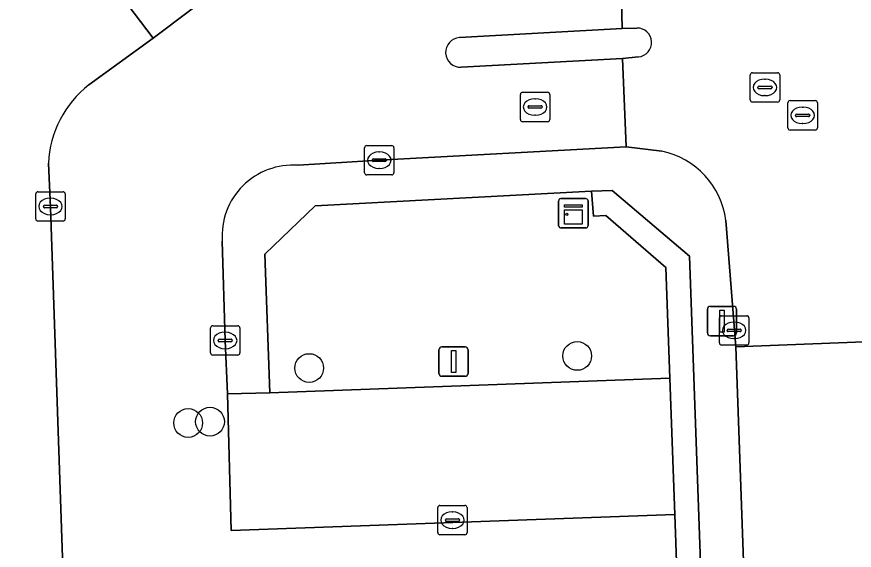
# Model space of a CAD drawing. Extents: x 160554 to 161248, y 385329 to 386506.
# Drawn here: x 160678.74 to 160707.22, y 386206.97 to 386225.12 of the extents above; entities that cross this region are included whole.
import ezdxf

# ---------------------------------------------------------------- set-up
doc = ezdxf.new("R2010")
doc.units = 0
for name, color, linetype in [('IMGEO_Boom', 7, 'Continuous'), ('IMGEO_Groenvoorziening', 7, 'Continuous'), ('IMGEO_Kast', 7, 'Continuous'), ('IMGEO_Kolk', 7, 'Continuous'), ('IMGEO_Lichtmast', 7, 'Continuous'), ('IMGEO_Parkeervlak_open', 7, 'Continuous'), ('IMGEO_Rijbaan_lokaal_open', 7, 'Continuous'), ('IMGEO_Rioolput', 7, 'Continuous'), ('IMGEO_Verkeerseiland_open', 7, 'Continuous'), ('IMGEO_Voetpad_halfverhard', 7, 'Continuous'), ('IMGEO_Voetpad_open', 7, 'Continuous')]:
    doc.layers.add(name, color=color, linetype=linetype)

msp = doc.modelspace()

# ---------------------------------------------------------------- linework, layer by layer
at = {"layer": 'IMGEO_Boom'}
for centre in [(160697.8, 386213.582), (160688.688, 386213.169), (160684.572, 386211.3), (160685.316, 386211.345)]:
    msp.add_circle(centre, 0.489, dxfattribs=at)
at = {"layer": 'IMGEO_Groenvoorziening'}
for points in [[(160681.198, 386222.804), (160683.381, 386224.39), (160680.218, 386228.572), (160680.16, 386230.191), (160669.925, 386229.827), (160668.443, 386229.774), (160682.065, 386166.311), (160689.096, 386160.719), (160688.938, 386165.211), (160684.87, 386165.106)], [(160679.894, 386218.632), (160679.825, 386220.137)], [(160682.443, 386167.205), (160681.578, 386171.141), (160681.508, 386171.52), (160681.486, 386171.962), (160680.7, 386195.146), (160679.894, 386218.632)]]:
    msp.add_lwpolyline(points, dxfattribs=at)
msp.add_lwpolyline([(160700.946, 386212.822), (160700.81, 386216.589), (160698.772, 386218.364), (160698.35, 386218.338), (160698.284, 386219.185), (160688.89, 386218.69), (160687.174, 386217.049), (160687.354, 386212.326)], close=True, dxfattribs=at)
msp.add_arc((160683.405, 386219.981), 3.584, 128.0193, 177.5009, dxfattribs=at)
at = {"layer": 'IMGEO_Kast'}
for p, q in [((160697.167, 386218.011), (160697.167, 386218.852)), ((160697.167, 386218.852), (160697.167, 386218.011)), ((160697.242, 386218.936), (160698.083, 386218.936)), ((160698.083, 386218.936), (160697.242, 386218.936)), ((160698.167, 386218.861), (160698.167, 386218.02)), ((160698.167, 386218.02), (160698.167, 386218.861)), ((160698.092, 386217.936), (160697.251, 386217.936)), ((160697.251, 386217.936), (160698.092, 386217.936))]:
    msp.add_line(p, q, dxfattribs=at)
for points in [[(160697.362, 386218.726), (160697.962, 386218.726), (160697.962, 386218.641), (160697.362, 386218.641), (160697.362, 386218.726)], [(160697.362, 386218.551), (160697.962, 386218.551), (160697.962, 386218.062), (160697.362, 386218.062), (160697.362, 386218.551)]]:
    msp.add_lwpolyline(points, dxfattribs=at)
msp.add_circle((160697.446, 386218.4), 0.0377, dxfattribs=at)
for centre, start, end in [((160697.245, 386218.858), 92.4484, 184.2845), ((160697.245, 386218.858), 92.4484, 184.2845), ((160698.089, 386218.858), 2.4484, 94.2845), ((160698.089, 386218.858), 2.4484, 94.2845), ((160697.245, 386218.014), 182.4484, 274.2845), ((160697.245, 386218.014), 182.4484, 274.2845), ((160698.089, 386218.014), 272.4484, 4.2845), ((160698.089, 386218.014), 272.4484, 4.2845)]:
    msp.add_arc(centre, 0.0779, start, end, dxfattribs=at)
at = {"layer": 'IMGEO_Kolk'}
for p, q in [((160690.643, 386220.741), (160691.495, 386220.741)), ((160690.568, 386219.815), (160690.568, 386220.667)), ((160691.056, 386220.521), (160691.081, 386220.521)), ((160691.569, 386220.667), (160691.569, 386219.815)), ((160690.827, 386220.235), (160690.827, 386220.247)), ((160691.265, 386220.198), (160690.867, 386220.198)), ((160690.87, 386220.284), (160691.268, 386220.284)), ((160691.311, 386220.247), (160691.311, 386220.235)), ((160691.079, 386219.961), (160691.054, 386219.961)), ((160691.495, 386219.741), (160690.643, 386219.741)), ((160679.392, 386218.241), (160679.392, 386219.093)), ((160679.467, 386219.167), (160680.319, 386219.167)), ((160680.393, 386219.093), (160680.393, 386218.241)), ((160679.88, 386218.947), (160679.905, 386218.947)), ((160679.651, 386218.661), (160679.651, 386218.673)), ((160680.089, 386218.624), (160679.691, 386218.624)), ((160679.694, 386218.71), (160680.092, 386218.71)), ((160680.135, 386218.673), (160680.135, 386218.661)), ((160680.319, 386218.167), (160679.467, 386218.167)), ((160679.903, 386218.387), (160679.878, 386218.387)), ((160702.635, 386214.025), (160702.635, 386214.877)), ((160702.71, 386214.951), (160703.562, 386214.951)), ((160703.123, 386214.731), (160703.148, 386214.731)), ((160703.636, 386214.877), (160703.636, 386214.025)), ((160685.331, 386213.682), (160685.331, 386214.534)), ((160685.406, 386214.608), (160686.258, 386214.608)), ((160686.332, 386214.534), (160686.332, 386213.682)), ((160702.894, 386214.445), (160702.894, 386214.457)), ((160702.937, 386214.494), (160703.335, 386214.494)), ((160703.378, 386214.457), (160703.378, 386214.445)), ((160685.819, 386214.388), (160685.844, 386214.388)), ((160703.332, 386214.408), (160702.934, 386214.408)), ((160703.146, 386214.171), (160703.121, 386214.171)), ((160685.59, 386214.102), (160685.59, 386214.114)), ((160686.028, 386214.065), (160685.63, 386214.065)), ((160685.633, 386214.151), (160686.031, 386214.151)), ((160686.074, 386214.114), (160686.074, 386214.102)), ((160703.562, 386213.951), (160702.71, 386213.951)), ((160686.258, 386213.608), (160685.406, 386213.608)), ((160685.842, 386213.828), (160685.817, 386213.828)), ((160693.132, 386208.495), (160693.984, 386208.495)), ((160693.057, 386207.569), (160693.057, 386208.421)), ((160693.545, 386208.275), (160693.57, 386208.275)), ((160694.058, 386208.421), (160694.058, 386207.569)), ((160693.316, 386207.989), (160693.316, 386208.001)), ((160693.754, 386207.952), (160693.356, 386207.952)), ((160693.359, 386208.038), (160693.757, 386208.038)), ((160693.8, 386208.001), (160693.8, 386207.989)), ((160693.568, 386207.715), (160693.543, 386207.715)), ((160693.984, 386207.495), (160693.132, 386207.495))]:
    msp.add_line(p, q, dxfattribs=at)
for points in [[(160690.643, 386220.741), (160691.495, 386220.741)], [(160690.568, 386219.815), (160690.568, 386220.667)], [(160691.569, 386220.667), (160691.569, 386219.815)], [(160691.495, 386219.741), (160690.643, 386219.741)], [(160679.392, 386218.241), (160679.392, 386219.093)], [(160679.467, 386219.167), (160680.319, 386219.167)], [(160680.393, 386219.093), (160680.393, 386218.241)], [(160680.319, 386218.167), (160679.467, 386218.167)], [(160702.635, 386214.025), (160702.635, 386214.877)], [(160702.71, 386214.951), (160703.562, 386214.951)], [(160703.636, 386214.877), (160703.636, 386214.025)], [(160685.331, 386213.682), (160685.331, 386214.534)], [(160685.406, 386214.608), (160686.258, 386214.608)], [(160686.332, 386214.534), (160686.332, 386213.682)], [(160703.562, 386213.951), (160702.71, 386213.951)], [(160686.258, 386213.608), (160685.406, 386213.608)], [(160693.132, 386208.495), (160693.984, 386208.495)], [(160693.057, 386207.569), (160693.057, 386208.421)], [(160694.058, 386208.421), (160694.058, 386207.569)], [(160693.984, 386207.495), (160693.132, 386207.495)]]:
    msp.add_lwpolyline(points, dxfattribs=at)
for centre, radius, start, end in [((160690.645, 386220.665), 0.0765, 91.552, 178.448), ((160690.645, 386220.665), 0.0765, 91.552, 178.448), ((160691.493, 386220.665), 0.0765, 1.552, 88.448), ((160691.493, 386220.665), 0.0765, 1.552, 88.448), ((160690.867, 386220.244), 0.0403, 85.8775, 175.7526), ((160690.864, 386220.234), 0.0366, 178.938, 274.7102), ((160691.268, 386220.241), 0.043, 264.8664, 352.4533), ((160691.272, 386220.246), 0.0386, 1.7309, 96.639), ((160690.645, 386219.817), 0.0765, 181.552, 268.448), ((160690.645, 386219.817), 0.0765, 181.552, 268.448), ((160691.493, 386219.817), 0.0765, 271.552, 358.448), ((160691.493, 386219.817), 0.0765, 271.552, 358.448), ((160679.469, 386219.091), 0.0765, 91.552, 178.448), ((160679.469, 386219.091), 0.0765, 91.552, 178.448), ((160680.317, 386219.091), 0.0765, 1.552, 88.448), ((160680.317, 386219.091), 0.0765, 1.552, 88.448), ((160679.691, 386218.67), 0.0403, 85.8775, 175.7526), ((160679.688, 386218.66), 0.0366, 178.938, 274.7102), ((160680.092, 386218.667), 0.043, 264.8664, 352.4533), ((160680.096, 386218.672), 0.0386, 1.7309, 96.639), ((160679.469, 386218.243), 0.0765, 181.552, 268.448), ((160679.469, 386218.243), 0.0765, 181.552, 268.448), ((160680.317, 386218.243), 0.0765, 271.552, 358.448), ((160680.317, 386218.243), 0.0765, 271.552, 358.448), ((160702.712, 386214.875), 0.0765, 91.552, 178.448), ((160702.712, 386214.875), 0.0765, 91.552, 178.448), ((160703.56, 386214.875), 0.0765, 1.552, 88.448), ((160703.56, 386214.875), 0.0765, 1.552, 88.448), ((160685.408, 386214.532), 0.0765, 91.552, 178.448), ((160685.408, 386214.532), 0.0765, 91.552, 178.448), ((160686.256, 386214.532), 0.0765, 1.552, 88.448), ((160686.256, 386214.532), 0.0765, 1.552, 88.448), ((160702.934, 386214.454), 0.0403, 85.8775, 175.7526), ((160702.931, 386214.444), 0.0366, 178.938, 274.7102), ((160703.335, 386214.451), 0.043, 264.8664, 352.4533), ((160703.339, 386214.456), 0.0386, 1.7309, 96.639), ((160685.63, 386214.111), 0.0403, 85.8775, 175.7526), ((160685.627, 386214.101), 0.0366, 178.938, 274.7102), ((160686.031, 386214.108), 0.043, 264.8664, 352.4533), ((160686.035, 386214.113), 0.0386, 1.7309, 96.639), ((160702.712, 386214.027), 0.0765, 181.552, 268.448), ((160702.712, 386214.027), 0.0765, 181.552, 268.448), ((160703.56, 386214.027), 0.0765, 271.552, 358.448), ((160703.56, 386214.027), 0.0765, 271.552, 358.448), ((160685.408, 386213.684), 0.0765, 181.552, 268.448), ((160685.408, 386213.684), 0.0765, 181.552, 268.448), ((160686.256, 386213.684), 0.0765, 271.552, 358.448), ((160686.256, 386213.684), 0.0765, 271.552, 358.448), ((160693.134, 386208.419), 0.0765, 91.552, 178.448), ((160693.134, 386208.419), 0.0765, 91.552, 178.448), ((160693.982, 386208.419), 0.0765, 1.552, 88.448), ((160693.982, 386208.419), 0.0765, 1.552, 88.448), ((160693.356, 386207.998), 0.0403, 85.8775, 175.7526), ((160693.353, 386207.988), 0.0366, 178.938, 274.7102), ((160693.757, 386207.995), 0.043, 264.8664, 352.4533), ((160693.761, 386208), 0.0386, 1.7309, 96.639), ((160693.134, 386207.571), 0.0765, 181.552, 268.448), ((160693.134, 386207.571), 0.0765, 181.552, 268.448), ((160693.982, 386207.571), 0.0765, 271.552, 358.448), ((160693.982, 386207.571), 0.0765, 271.552, 358.448)]:
    msp.add_arc(centre, radius, start, end, dxfattribs=at)
for centre, major_axis, ratio, start_param, end_param in [((160691.055, 386220.241), (-0.387, 0.002), 0.722429, 4.712389, 7.853982), ((160691.08, 386220.241), (-0.39, 0.002), 0.717154, 1.570796, 4.712389), ((160679.879, 386218.667), (-0.387, 0.002), 0.722429, 4.712389, 7.853982), ((160679.904, 386218.667), (-0.39, 0.002), 0.717154, 1.570796, 4.712389), ((160703.122, 386214.451), (-0.387, 0.002), 0.722429, 4.712389, 7.853982), ((160703.147, 386214.451), (-0.39, 0.002), 0.717154, 1.570796, 4.712389), ((160685.818, 386214.108), (-0.387, 0.002), 0.722429, 4.712389, 7.853982), ((160685.843, 386214.108), (-0.39, 0.002), 0.717154, 1.570796, 4.712389), ((160693.544, 386207.995), (-0.387, 0.002), 0.722429, 4.712389, 7.853982), ((160693.569, 386207.995), (-0.39, 0.002), 0.717154, 1.570796, 4.712389)]:
    msp.add_ellipse(centre, major_axis=major_axis, ratio=ratio, start_param=start_param, end_param=end_param, dxfattribs=at)
at = {"layer": 'IMGEO_Lichtmast'}
for p, q in [((160702.226, 386214.368), (160702.226, 386215.168)), ((160702.226, 386215.168), (160702.226, 386214.368)), ((160702.326, 386215.268), (160703.116, 386215.268)), ((160703.116, 386215.268), (160702.326, 386215.268)), ((160703.216, 386215.168), (160703.216, 386214.368)), ((160703.216, 386214.368), (160703.216, 386215.168)), ((160703.116, 386214.268), (160702.326, 386214.268)), ((160702.326, 386214.268), (160703.116, 386214.268)), ((160693.2, 386213.889), (160693.99, 386213.889)), ((160693.99, 386213.889), (160693.2, 386213.889)), ((160693.1, 386212.989), (160693.1, 386213.789)), ((160693.1, 386213.789), (160693.1, 386212.989)), ((160694.09, 386213.789), (160694.09, 386212.989)), ((160694.09, 386212.989), (160694.09, 386213.789)), ((160693.99, 386212.889), (160693.2, 386212.889)), ((160693.2, 386212.889), (160693.99, 386212.889))]:
    msp.add_line(p, q, dxfattribs=at)
for points in [[(160702.646, 386215.143), (160702.796, 386215.143), (160702.796, 386214.393), (160702.646, 386214.393), (160702.646, 386215.143)], [(160693.52, 386213.764), (160693.67, 386213.764), (160693.67, 386213.014), (160693.52, 386213.014), (160693.52, 386213.764)]]:
    msp.add_lwpolyline(points, dxfattribs=at)
for centre, start, end in [((160702.326, 386215.168), 90, 180), ((160702.326, 386215.168), 90, 180), ((160703.116, 386215.168), 0, 90), ((160703.116, 386215.168), 360, 90), ((160702.326, 386214.368), 180, 270), ((160702.326, 386214.368), 180, 270), ((160703.116, 386214.368), 270, 0), ((160703.116, 386214.368), 270, 0), ((160693.2, 386213.789), 90, 180), ((160693.2, 386213.789), 90, 180), ((160693.99, 386213.789), 0, 90), ((160693.99, 386213.789), 360, 90), ((160693.2, 386212.989), 180, 270), ((160693.2, 386212.989), 180, 270), ((160693.99, 386212.989), 270, 0), ((160693.99, 386212.989), 270, 0)]:
    msp.add_arc(centre, 0.1, start, end, dxfattribs=at)
at = {"layer": 'IMGEO_Parkeervlak_open'}
for points in [[(160680.218, 386228.572), (160683.381, 386224.39), (160687.182, 386227.263), (160695.548, 386227.58), (160695.47, 386228.914), (160695.421, 386230.131), (160702.556, 386230.374), (160702.528, 386230.988), (160680.16, 386230.191)], [(160685.913, 386212.297), (160686.04, 386207.637), (160701.114, 386208.187), (160700.946, 386212.822), (160687.354, 386212.326)]]:
    msp.add_lwpolyline(points, close=True, dxfattribs=at)
at = {"layer": 'IMGEO_Rijbaan_lokaal_open'}
for points in [[(160702.849, 386218.195), (160703.194, 386213.895), (160710.167, 386214.158), (160710.162, 386214.292), (160710.062, 386216.303), (160709.727, 386229.046)], [(160702.136, 386227.886), (160699.255, 386227.721), (160699.322, 386224.719), (160699.828, 386224.736)], [(160693.795, 386224.415), (160699.322, 386224.719), (160699.255, 386227.721), (160695.548, 386227.58), (160687.182, 386227.263), (160683.381, 386224.39), (160681.198, 386222.804)], [(160688.309, 386220.067), (160691.069, 386220.241), (160699.46, 386220.701), (160699.34, 386223.703), (160693.85, 386223.404)], [(160699.883, 386223.755), (160699.34, 386223.703), (160699.46, 386220.701), (160700.675, 386220.547)], [(160679.825, 386220.137), (160679.894, 386218.632), (160680.7, 386195.146), (160681.486, 386171.962), (160681.508, 386171.52), (160681.578, 386171.141), (160682.443, 386167.205)], [(160701.114, 386208.187), (160686.04, 386207.637), (160685.913, 386212.297), (160685.832, 386214.108), (160685.731, 386217.489)], [(160684.87, 386165.106), (160688.938, 386165.211), (160702.637, 386165.726), (160702.406, 386172.315), (160687.368, 386171.778), (160687.216, 386176.53), (160687.151, 386178.581), (160687.001, 386183.261), (160701.996, 386183.783), (160701.761, 386190.291), (160686.744, 386189.751), (160686.577, 386194.529), (160686.51, 386196.422), (160686.342, 386201.231), (160701.346, 386201.762), (160701.114, 386208.187)]]:
    msp.add_lwpolyline(points, dxfattribs=at)
msp.add_lwpolyline([(160710.167, 386214.158), (160703.194, 386213.895), (160703.856, 386195.175), (160704.546, 386175.729), (160705.123, 386157.072), (160712.284, 386157.315), (160712.186, 386159.504), (160711.598, 386175.9), (160710.864, 386195.443)], close=True, dxfattribs=at)
for centre, radius, start, end in [((160699.835, 386224.244), 0.492, 275.5926, 90.8253), ((160693.831, 386223.91), 0.506, 94.0251, 272.2027), ((160683.405, 386219.981), 3.584, 128.0193, 177.5009), ((160700.112, 386217.846), 2.759, 7.2667, 78.229), ((160688.133, 386217.665), 2.408, 85.8109, 184.1891)]:
    msp.add_arc(centre, radius, start, end, dxfattribs=at)
at = {"layer": 'IMGEO_Rioolput'}
for p, q in [((160703.683, 386222.291), (160703.683, 386223.143)), ((160703.758, 386223.217), (160704.61, 386223.217)), ((160704.171, 386222.997), (160704.196, 386222.997)), ((160704.684, 386223.143), (160704.684, 386222.291)), ((160703.942, 386222.711), (160703.942, 386222.723)), ((160703.985, 386222.76), (160704.383, 386222.76)), ((160704.426, 386222.723), (160704.426, 386222.711)), ((160695.867, 386221.626), (160695.867, 386222.478)), ((160695.942, 386222.552), (160696.794, 386222.552)), ((160696.868, 386222.478), (160696.868, 386221.626)), ((160704.38, 386222.674), (160703.982, 386222.674)), ((160704.194, 386222.437), (160704.169, 386222.437)), ((160696.355, 386222.332), (160696.38, 386222.332)), ((160704.61, 386222.217), (160703.758, 386222.217)), ((160704.963, 386221.341), (160704.963, 386222.193)), ((160705.038, 386222.267), (160705.89, 386222.267)), ((160705.964, 386222.193), (160705.964, 386221.341)), ((160696.126, 386222.046), (160696.126, 386222.058)), ((160696.564, 386222.009), (160696.166, 386222.009)), ((160696.169, 386222.095), (160696.567, 386222.095)), ((160696.61, 386222.058), (160696.61, 386222.046)), ((160705.451, 386222.047), (160705.476, 386222.047)), ((160696.378, 386221.772), (160696.353, 386221.772)), ((160705.222, 386221.761), (160705.222, 386221.773)), ((160705.66, 386221.724), (160705.262, 386221.724)), ((160705.265, 386221.81), (160705.663, 386221.81)), ((160705.706, 386221.773), (160705.706, 386221.761)), ((160696.794, 386221.552), (160695.942, 386221.552)), ((160705.474, 386221.487), (160705.449, 386221.487)), ((160705.89, 386221.267), (160705.038, 386221.267))]:
    msp.add_line(p, q, dxfattribs=at)
for points in [[(160703.683, 386222.291), (160703.683, 386223.143)], [(160703.758, 386223.217), (160704.61, 386223.217)], [(160704.684, 386223.143), (160704.684, 386222.291)], [(160695.867, 386221.626), (160695.867, 386222.478)], [(160695.942, 386222.552), (160696.794, 386222.552)], [(160696.868, 386222.478), (160696.868, 386221.626)], [(160704.61, 386222.217), (160703.758, 386222.217)], [(160704.963, 386221.341), (160704.963, 386222.193)], [(160705.038, 386222.267), (160705.89, 386222.267)], [(160705.964, 386222.193), (160705.964, 386221.341)], [(160696.794, 386221.552), (160695.942, 386221.552)], [(160705.89, 386221.267), (160705.038, 386221.267)]]:
    msp.add_lwpolyline(points, dxfattribs=at)
for centre, radius, start, end in [((160703.76, 386223.141), 0.0765, 91.552, 178.448), ((160703.76, 386223.141), 0.0765, 91.552, 178.448), ((160704.608, 386223.141), 0.0765, 1.552, 88.448), ((160704.608, 386223.141), 0.0765, 1.552, 88.448), ((160703.982, 386222.72), 0.0403, 85.8775, 175.7526), ((160703.979, 386222.71), 0.0366, 178.938, 274.7102), ((160704.383, 386222.717), 0.043, 264.8664, 352.4533), ((160704.387, 386222.722), 0.0386, 1.7309, 96.639), ((160695.944, 386222.476), 0.0765, 91.552, 178.448), ((160695.944, 386222.476), 0.0765, 91.552, 178.448), ((160696.792, 386222.476), 0.0765, 1.552, 88.448), ((160696.792, 386222.476), 0.0765, 1.552, 88.448), ((160703.76, 386222.293), 0.0765, 181.552, 268.448), ((160703.76, 386222.293), 0.0765, 181.552, 268.448), ((160704.608, 386222.293), 0.0765, 271.552, 358.448), ((160704.608, 386222.293), 0.0765, 271.552, 358.448), ((160705.04, 386222.191), 0.0765, 91.552, 178.448), ((160705.04, 386222.191), 0.0765, 91.552, 178.448), ((160705.888, 386222.191), 0.0765, 1.552, 88.448), ((160705.888, 386222.191), 0.0765, 1.552, 88.448), ((160696.166, 386222.055), 0.0403, 85.8775, 175.7526), ((160696.163, 386222.045), 0.0366, 178.938, 274.7102), ((160696.567, 386222.052), 0.043, 264.8664, 352.4533), ((160696.571, 386222.057), 0.0386, 1.7309, 96.639), ((160695.944, 386221.628), 0.0765, 181.552, 268.448), ((160695.944, 386221.628), 0.0765, 181.552, 268.448), ((160696.792, 386221.628), 0.0765, 271.552, 358.448), ((160696.792, 386221.628), 0.0765, 271.552, 358.448), ((160705.262, 386221.77), 0.0403, 85.8775, 175.7526), ((160705.259, 386221.76), 0.0366, 178.938, 274.7102), ((160705.663, 386221.767), 0.043, 264.8664, 352.4533), ((160705.667, 386221.772), 0.0386, 1.7309, 96.639), ((160705.04, 386221.343), 0.0765, 181.552, 268.448), ((160705.04, 386221.343), 0.0765, 181.552, 268.448), ((160705.888, 386221.343), 0.0765, 271.552, 358.448), ((160705.888, 386221.343), 0.0765, 271.552, 358.448)]:
    msp.add_arc(centre, radius, start, end, dxfattribs=at)
for centre, major_axis, ratio, start_param, end_param in [((160704.17, 386222.717), (-0.387, 0.002), 0.722429, 4.712389, 7.853982), ((160704.195, 386222.717), (-0.39, 0.002), 0.717154, 1.570796, 4.712389), ((160696.354, 386222.052), (-0.387, 0.002), 0.722429, 4.712389, 7.853982), ((160696.379, 386222.052), (-0.39, 0.002), 0.717154, 1.570796, 4.712389), ((160705.45, 386221.767), (-0.387, 0.002), 0.722429, 4.712389, 7.853982), ((160705.475, 386221.767), (-0.39, 0.002), 0.717154, 1.570796, 4.712389)]:
    msp.add_ellipse(centre, major_axis=major_axis, ratio=ratio, start_param=start_param, end_param=end_param, dxfattribs=at)
at = {"layer": 'IMGEO_Verkeerseiland_open'}
for points in [[(160699.828, 386224.736), (160699.322, 386224.719), (160693.795, 386224.415)], [(160693.85, 386223.404), (160699.34, 386223.703), (160699.883, 386223.755)]]:
    msp.add_lwpolyline(points, dxfattribs=at)
for centre, radius, start, end in [((160699.835, 386224.244), 0.492, 275.5926, 90.8253), ((160693.831, 386223.91), 0.506, 94.0251, 272.2027)]:
    msp.add_arc(centre, radius, start, end, dxfattribs=at)
at = {"layer": 'IMGEO_Voetpad_halfverhard'}
msp.add_lwpolyline([(160698.284, 386219.185), (160698.35, 386218.338), (160698.772, 386218.364), (160700.81, 386216.589), (160700.946, 386212.822), (160701.114, 386208.187), (160701.346, 386201.762), (160701.519, 386196.976), (160701.588, 386195.053), (160701.761, 386190.291), (160701.996, 386183.783), (160702.164, 386179.121), (160702.239, 386177.063), (160702.406, 386172.315), (160702.637, 386165.726), (160702.806, 386160.896), (160703.593, 386160.914), (160703.106, 386175.544), (160701.614, 386216.981), (160698.982, 386219.213)], close=True, dxfattribs=at)
at = {"layer": 'IMGEO_Voetpad_open'}
for points in [[(160700.675, 386220.547), (160699.46, 386220.701), (160691.069, 386220.241), (160688.309, 386220.067)], [(160685.731, 386217.489), (160685.832, 386214.108), (160685.913, 386212.297), (160687.354, 386212.326), (160687.174, 386217.049), (160688.89, 386218.69), (160698.284, 386219.185), (160698.982, 386219.213), (160701.614, 386216.981), (160703.106, 386175.544), (160703.593, 386160.914), (160703.721, 386157.092), (160705.123, 386157.072), (160704.546, 386175.729)], [(160704.546, 386175.729), (160703.856, 386195.175), (160703.194, 386213.895), (160702.849, 386218.195)]]:
    msp.add_lwpolyline(points, dxfattribs=at)
for centre, radius, start, end in [((160700.112, 386217.846), 2.759, 7.2667, 78.229), ((160688.133, 386217.665), 2.408, 85.8109, 184.1891)]:
    msp.add_arc(centre, radius, start, end, dxfattribs=at)

doc.saveas('drawing.dxf')
